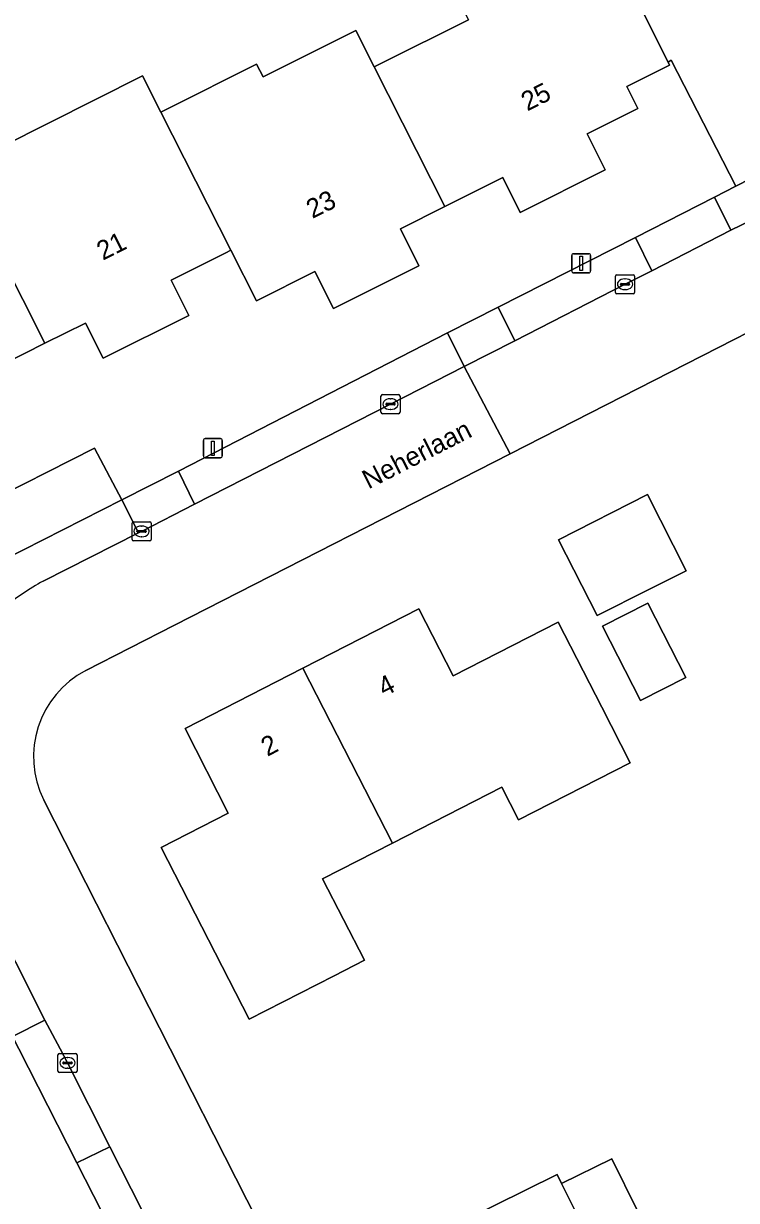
# Model space of a CAD drawing. Extents: x 162722 to 165104, y 384719 to 386284.
# Drawn here: x 163881 to 163918.3, y 384992.1 to 385053.7 of the extents above; entities that cross this region are included whole.
import ezdxf

# ---------------------------------------------------------------- set-up
doc = ezdxf.new("R2010")
doc.units = 0
for name, color, linetype in [('IMGEO_Erf', 7, 'Continuous'), ('IMGEO_Kolk', 7, 'Continuous'), ('IMGEO_Lichtmast', 7, 'Continuous'), ('IMGEO_Openbare_ruimte_label', 7, 'Continuous'), ('IMGEO_Pand', 7, 'Continuous'), ('IMGEO_Pand_nummerreeks', 7, 'Continuous'), ('IMGEO_Parkeervlak_open', 7, 'Continuous'), ('IMGEO_Rijbaan_lokaal_open', 7, 'Continuous'), ('IMGEO_Voetpad_open', 7, 'Continuous')]:
    doc.layers.add(name, color=color, linetype=linetype)

msp = doc.modelspace()

# ---------------------------------------------------------------- linework, layer by layer
at = {"layer": 'IMGEO_Erf'}
for points in [[(163877.48, 385046.068), (163882.27, 385048.47), (163887.208, 385050.946), (163888.164, 385049.056), (163888.505, 385049.227), (163893.173, 385051.566), (163893.51, 385050.895), (163898.369, 385053.331), (163899.337, 385051.416), (163899.686, 385051.591), (163904.266, 385053.887)], [(163866.282, 385022.121), (163884.686, 385031.448), (163886.115, 385028.743), (163889.079, 385030.256), (163903.179, 385037.492), (163905.823, 385038.833), (163913.007, 385042.493), (163917.153, 385044.605), (163918.27, 385045.174), (163914.888, 385051.766), (163914.717, 385051.672), (163914.793, 385051.52), (163912.557, 385050.399), (163913.134, 385049.248), (163910.484, 385047.92), (163911.431, 385046.031), (163906.98, 385043.8), (163906.066, 385045.623), (163903.035, 385044.103), (163900.705, 385042.935), (163901.671, 385041.008), (163897.2, 385038.766), (163896.226, 385040.709), (163893.162, 385039.173), (163891.824, 385041.818), (163891.559, 385041.685), (163888.696, 385040.249), (163889.62, 385038.406), (163885.137, 385036.159), (163884.212, 385038.005), (163882.094, 385036.943), (163878.866, 385035.325)], [(163933.196, 385044.82), (163918.183, 385037.151), (163906.449, 385031.154), (163888.884, 385022.178), (163884.226, 385019.805)], [(163883.755, 384994.016), (163880.721, 385000), (163880.397, 385000.638), (163874.468, 385012.289), (163872.821, 385015.517), (163871.523, 385018.049), (163838.691, 385001.291), (163859.479, 384960.25), (163871.364, 384937.05), (163900.699, 384951.83)], [(163882.032, 385013.018), (163888.642, 385000), (163909.281, 384959.35)], [(163902.401, 384957.384), (163895.784, 384970.396), (163894.321, 384973.234), (163891.551, 384978.734), (163889.865, 384982.049), (163883.755, 384994.016)]]:
    msp.add_lwpolyline(points, dxfattribs=at)
for points in [[(163911.011, 385022.68), (163908.99, 385026.657), (163913.644, 385029.022), (163915.67, 385025.034), (163913.707, 385024.042)], [(163896.634, 385008.896), (163898.816, 385004.632), (163897.235, 385003.823), (163892.784, 385001.545), (163888.179, 385010.541), (163891.692, 385012.339), (163889.426, 385016.765), (163895.599, 385019.925), (163901.666, 385023.031), (163903.463, 385019.523), (163908.97, 385022.342), (163911.248, 385017.892), (163912.739, 385014.98), (163906.891, 385011.987), (163906.016, 385013.697), (163900.288, 385010.766)], [(163913.272, 385018.245), (163911.294, 385022.137), (163913.669, 385023.337), (163915.647, 385019.445)], [(163911.349, 384988.529), (163904.023, 384986.91), (163902.431, 384990.1), (163902.388, 384990.186), (163908.918, 384993.403), (163909.148, 384992.941), (163911.782, 384994.239), (163913.125, 384991.512), (163910.505, 384990.221)]]:
    msp.add_lwpolyline(points, close=True, dxfattribs=at)
msp.add_arc((163886.597, 385015.29), 5.1, 117.70988, 206.4617, dxfattribs=at)
at = {"layer": 'IMGEO_Kolk'}
for p, q in [((163911.966, 385039.612), (163911.966, 385040.464)), ((163912.041, 385040.538), (163912.893, 385040.538)), ((163912.454, 385040.318), (163912.479, 385040.318)), ((163912.967, 385040.464), (163912.967, 385039.612)), ((163912.225, 385040.032), (163912.225, 385040.044)), ((163912.663, 385039.995), (163912.265, 385039.995)), ((163912.268, 385040.081), (163912.666, 385040.081)), ((163912.477, 385039.758), (163912.452, 385039.758)), ((163912.709, 385040.044), (163912.709, 385040.032)), ((163912.893, 385039.538), (163912.041, 385039.538)), ((163899.685, 385033.332), (163899.685, 385034.184)), ((163899.76, 385034.258), (163900.612, 385034.258)), ((163900.686, 385034.184), (163900.686, 385033.332)), ((163899.944, 385033.752), (163899.944, 385033.764)), ((163900.382, 385033.715), (163899.984, 385033.715)), ((163899.987, 385033.801), (163900.385, 385033.801)), ((163900.196, 385033.478), (163900.171, 385033.478)), ((163900.173, 385034.038), (163900.198, 385034.038)), ((163900.428, 385033.764), (163900.428, 385033.752)), ((163900.612, 385033.258), (163899.76, 385033.258)), ((163886.651, 385026.669), (163886.651, 385027.521)), ((163886.726, 385027.595), (163887.578, 385027.595)), ((163887.139, 385027.375), (163887.164, 385027.375)), ((163887.652, 385027.521), (163887.652, 385026.669)), ((163886.91, 385027.089), (163886.91, 385027.101)), ((163887.348, 385027.052), (163886.95, 385027.052)), ((163886.953, 385027.138), (163887.351, 385027.138)), ((163887.162, 385026.815), (163887.137, 385026.815)), ((163887.394, 385027.101), (163887.394, 385027.089)), ((163887.578, 385026.595), (163886.726, 385026.595)), ((163882.773, 384998.83), (163882.773, 384999.682)), ((163882.848, 384999.756), (163883.7, 384999.756)), ((163883.261, 384999.536), (163883.286, 384999.536)), ((163883.774, 384999.682), (163883.774, 384998.83)), ((163883.032, 384999.25), (163883.032, 384999.262)), ((163883.47, 384999.213), (163883.072, 384999.213)), ((163883.075, 384999.299), (163883.473, 384999.299)), ((163883.284, 384998.976), (163883.259, 384998.976)), ((163883.516, 384999.262), (163883.516, 384999.25)), ((163883.7, 384998.756), (163882.848, 384998.756))]:
    msp.add_line(p, q, dxfattribs=at)
for points in [[(163911.966, 385039.612), (163911.966, 385040.464)], [(163912.041, 385040.538), (163912.893, 385040.538)], [(163912.967, 385040.464), (163912.967, 385039.612)], [(163912.893, 385039.538), (163912.041, 385039.538)], [(163899.685, 385033.332), (163899.685, 385034.184)], [(163899.76, 385034.258), (163900.612, 385034.258)], [(163900.686, 385034.184), (163900.686, 385033.332)], [(163900.612, 385033.258), (163899.76, 385033.258)], [(163886.651, 385026.669), (163886.651, 385027.521)], [(163886.726, 385027.595), (163887.578, 385027.595)], [(163887.652, 385027.521), (163887.652, 385026.669)], [(163887.578, 385026.595), (163886.726, 385026.595)], [(163882.773, 384998.83), (163882.773, 384999.682)], [(163882.848, 384999.756), (163883.7, 384999.756)], [(163883.774, 384999.682), (163883.774, 384998.83)], [(163883.7, 384998.756), (163882.848, 384998.756)]]:
    msp.add_lwpolyline(points, dxfattribs=at)
for centre, radius, start, end in [((163912.043, 385040.462), 0.0765, 91.55205, 178.44795), ((163912.043, 385040.462), 0.0765, 91.55205, 178.44795), ((163912.891, 385040.462), 0.0765, 1.55205, 88.44795), ((163912.891, 385040.462), 0.0765, 1.55205, 88.44795), ((163912.043, 385039.614), 0.0765, 181.55205, 268.44795), ((163912.043, 385039.614), 0.0765, 181.55205, 268.44795), ((163912.265, 385040.041), 0.0403, 85.87752, 175.75265), ((163912.262, 385040.031), 0.0366, 178.93798, 274.71019), ((163912.666, 385040.038), 0.043, 264.86636, 352.45326), ((163912.67, 385040.043), 0.0386, 1.73085, 96.63898), ((163912.891, 385039.614), 0.0765, 271.55205, 358.44795), ((163912.891, 385039.614), 0.0765, 271.55205, 358.44795), ((163899.762, 385034.182), 0.0765, 91.55205, 178.44795), ((163899.762, 385034.182), 0.0765, 91.55205, 178.44795), ((163900.61, 385034.182), 0.0765, 1.55205, 88.44795), ((163900.61, 385034.182), 0.0765, 1.55205, 88.44795), ((163899.984, 385033.761), 0.0403, 85.87752, 175.75265), ((163899.981, 385033.751), 0.0366, 178.93798, 274.71019), ((163900.385, 385033.758), 0.043, 264.86636, 352.45326), ((163900.389, 385033.763), 0.0386, 1.73085, 96.63898), ((163899.762, 385033.334), 0.0765, 181.55205, 268.44795), ((163899.762, 385033.334), 0.0765, 181.55205, 268.44795), ((163900.61, 385033.334), 0.0765, 271.55205, 358.44795), ((163900.61, 385033.334), 0.0765, 271.55205, 358.44795), ((163886.728, 385027.519), 0.0765, 91.55205, 178.44795), ((163886.728, 385027.519), 0.0765, 91.55205, 178.44795), ((163887.576, 385027.519), 0.0765, 1.55205, 88.44795), ((163887.576, 385027.519), 0.0765, 1.55205, 88.44795), ((163886.728, 385026.671), 0.0765, 181.55205, 268.44795), ((163886.728, 385026.671), 0.0765, 181.55205, 268.44795), ((163886.95, 385027.098), 0.0403, 85.87752, 175.75265), ((163886.947, 385027.088), 0.0366, 178.93798, 274.71019), ((163887.351, 385027.095), 0.043, 264.86636, 352.45326), ((163887.355, 385027.1), 0.0386, 1.73085, 96.63898), ((163887.576, 385026.671), 0.0765, 271.55205, 358.44795), ((163887.576, 385026.671), 0.0765, 271.55205, 358.44795), ((163882.85, 384999.68), 0.0765, 91.55205, 178.44795), ((163882.85, 384999.68), 0.0765, 91.55205, 178.44795), ((163883.698, 384999.68), 0.0765, 1.55205, 88.44795), ((163883.698, 384999.68), 0.0765, 1.55205, 88.44795), ((163883.072, 384999.259), 0.0403, 85.87752, 175.75265), ((163883.069, 384999.249), 0.0366, 178.93798, 274.71019), ((163883.473, 384999.256), 0.043, 264.86636, 352.45326), ((163883.477, 384999.261), 0.0386, 1.73085, 96.63898), ((163882.85, 384998.832), 0.0765, 181.55205, 268.44795), ((163882.85, 384998.832), 0.0765, 181.55205, 268.44795), ((163883.698, 384998.832), 0.0765, 271.55205, 358.44795), ((163883.698, 384998.832), 0.0765, 271.55205, 358.44795)]:
    msp.add_arc(centre, radius, start, end, dxfattribs=at)
for centre, major_axis, ratio, start_param, end_param in [((163912.453, 385040.038), (-0.387, 0.002), 0.722429, 4.712389, 7.853982), ((163912.478, 385040.038), (-0.39, 0.002), 0.717154, 1.570796, 4.712389), ((163900.172, 385033.758), (-0.387, 0.002), 0.722429, 4.712389, 7.853982), ((163900.197, 385033.758), (-0.39, 0.002), 0.717154, 1.570796, 4.712389), ((163887.138, 385027.095), (-0.387, 0.002), 0.722429, 4.712389, 7.853982), ((163887.163, 385027.095), (-0.39, 0.002), 0.717154, 1.570796, 4.712389), ((163883.26, 384999.256), (-0.387, 0.002), 0.722429, 4.712389, 7.853982), ((163883.285, 384999.256), (-0.39, 0.002), 0.717154, 1.570796, 4.712389)]:
    msp.add_ellipse(centre, major_axis=major_axis, ratio=ratio, start_param=start_param, end_param=end_param, dxfattribs=at)
at = {"layer": 'IMGEO_Lichtmast'}
for p, q in [((163909.674, 385040.736), (163909.674, 385041.536)), ((163909.674, 385041.536), (163909.674, 385040.736)), ((163909.774, 385041.636), (163910.564, 385041.636)), ((163910.564, 385041.636), (163909.774, 385041.636)), ((163910.664, 385041.536), (163910.664, 385040.736)), ((163910.664, 385040.736), (163910.664, 385041.536)), ((163910.564, 385040.636), (163909.774, 385040.636)), ((163909.774, 385040.636), (163910.564, 385040.636)), ((163890.389, 385031.051), (163890.389, 385031.851)), ((163890.389, 385031.851), (163890.389, 385031.051)), ((163890.489, 385031.951), (163891.279, 385031.951)), ((163891.279, 385031.951), (163890.489, 385031.951)), ((163891.379, 385031.851), (163891.379, 385031.051)), ((163891.379, 385031.051), (163891.379, 385031.851)), ((163891.279, 385030.951), (163890.489, 385030.951)), ((163890.489, 385030.951), (163891.279, 385030.951))]:
    msp.add_line(p, q, dxfattribs=at)
for points in [[(163910.094, 385041.511), (163910.244, 385041.511), (163910.244, 385040.761), (163910.094, 385040.761), (163910.094, 385041.511)], [(163890.809, 385031.826), (163890.959, 385031.826), (163890.959, 385031.076), (163890.809, 385031.076), (163890.809, 385031.826)]]:
    msp.add_lwpolyline(points, dxfattribs=at)
for centre, start, end in [((163909.774, 385041.536), 90, 180), ((163909.774, 385041.536), 90, 180), ((163910.564, 385041.536), 0, 90), ((163910.564, 385041.536), 360, 90), ((163909.774, 385040.736), 180, 270), ((163909.774, 385040.736), 180, 270), ((163910.564, 385040.736), 270, 0), ((163910.564, 385040.736), 270, 0), ((163890.489, 385031.851), 90, 180), ((163890.489, 385031.851), 90, 180), ((163891.279, 385031.851), 0, 90), ((163891.279, 385031.851), 360, 90), ((163890.489, 385031.051), 180, 270), ((163890.489, 385031.051), 180, 270), ((163891.279, 385031.051), 270, 0), ((163891.279, 385031.051), 270, 0)]:
    msp.add_arc(centre, 0.1, start, end, dxfattribs=at)
at = {"layer": 'IMGEO_Pand'}
for points in [[(163914.793, 385051.52), (163914.717, 385051.672), (163910.795, 385059.494), (163908.558, 385058.376), (163904.089, 385056.136), (163903.329, 385055.755), (163904.266, 385053.887), (163899.686, 385051.591), (163899.337, 385051.416), (163903.035, 385044.103), (163906.066, 385045.623), (163906.98, 385043.8), (163911.431, 385046.031), (163910.484, 385047.92), (163913.134, 385049.248), (163912.557, 385050.399)], [(163899.337, 385051.416), (163898.369, 385053.331), (163893.51, 385050.895), (163893.173, 385051.566), (163888.505, 385049.227), (163888.164, 385049.056), (163891.824, 385041.818), (163893.162, 385039.173), (163896.226, 385040.709), (163897.2, 385038.766), (163901.671, 385041.008), (163900.705, 385042.935), (163903.035, 385044.103)], [(163888.164, 385049.056), (163887.208, 385050.946), (163882.27, 385048.47), (163877.48, 385046.068), (163882.094, 385036.943), (163884.212, 385038.005), (163885.137, 385036.159), (163889.62, 385038.406), (163888.696, 385040.249), (163891.559, 385041.685), (163891.824, 385041.818)], [(163877.48, 385046.068), (163877.043, 385045.849), (163875.979, 385047.973), (163871.554, 385045.755), (163872.606, 385043.657), (163867.535, 385041.115), (163868.454, 385039.298), (163872.158, 385031.973), (163874.387, 385033.091), (163875.336, 385031.198), (163879.81, 385033.441), (163878.866, 385035.325), (163882.094, 385036.943)], [(163913.707, 385024.042), (163915.67, 385025.034), (163913.644, 385029.022), (163908.99, 385026.657), (163911.011, 385022.68)], [(163900.288, 385010.766), (163906.016, 385013.697), (163906.891, 385011.987), (163912.739, 385014.98), (163911.248, 385017.892), (163908.97, 385022.342), (163903.463, 385019.523), (163901.666, 385023.031), (163895.599, 385019.925)], [(163911.294, 385022.137), (163913.272, 385018.245), (163915.647, 385019.445), (163913.669, 385023.337)], [(163895.599, 385019.925), (163889.426, 385016.765), (163891.692, 385012.339), (163888.179, 385010.541), (163892.784, 385001.545), (163897.235, 385003.823), (163898.816, 385004.632), (163896.634, 385008.896), (163900.288, 385010.766)], [(163911.782, 384994.239), (163909.148, 384992.941), (163910.505, 384990.221), (163913.125, 384991.512)], [(163910.505, 384990.221), (163909.148, 384992.941), (163908.918, 384993.403), (163902.388, 384990.186), (163902.431, 384990.1), (163904.023, 384986.91), (163911.349, 384988.529)]]:
    msp.add_lwpolyline(points, close=True, dxfattribs=at)
at = {"layer": 'IMGEO_Parkeervlak_open'}
for points in [[(163940.84, 385056.735), (163939.815, 385059.02), (163942.387, 385060.349), (163941.615, 385061.804), (163938.946, 385066.833), (163915.816, 385055.107), (163906.693, 385073.366), (163904.326, 385072.183), (163910.795, 385059.494), (163914.717, 385051.672), (163914.888, 385051.766), (163918.27, 385045.174)], [(163871.523, 385018.049), (163870.157, 385020.662), (163876.358, 385023.81), (163878.883, 385025.088), (163886.115, 385028.743), (163884.686, 385031.448), (163866.282, 385022.121), (163845.497, 385011.535), (163833.069, 385005.08), (163833.567, 385004.119), (163834.679, 385001.975), (163835.644, 385000.113), (163835.703, 385000), (163835.779, 384999.853), (163836.088, 385000), (163838.691, 385001.291)]]:
    msp.add_lwpolyline(points, close=True, dxfattribs=at)
at = {"layer": 'IMGEO_Rijbaan_lokaal_open'}
for points in [[(163930.938, 385049.477), (163919.081, 385043.393), (163918.015, 385042.864), (163913.875, 385040.737), (163912.467, 385040.038), (163906.703, 385037.074), (163904.05, 385035.721), (163906.449, 385031.154), (163918.183, 385037.151), (163933.196, 385044.82)], [(163906.449, 385031.154), (163904.05, 385035.721), (163900.186, 385033.758), (163889.929, 385028.512), (163887.152, 385027.095), (163886.993, 385027.017), (163882.003, 385024.49)], [(163884.226, 385019.805), (163888.884, 385022.178), (163906.449, 385031.154)], [(163909.281, 384959.35), (163888.642, 385000), (163882.032, 385013.018)], [(163877.442, 385010.694), (163882.092, 385001.49), (163882.88, 385000), (163883.274, 384999.256), (163885.492, 384994.862), (163889.383, 384987.203), (163891.565, 384982.927), (163893.232, 384979.573), (163896.087, 384974.126), (163897.506, 384971.232), (163902.857, 384960.738), (163904.368, 384957.652)]]:
    msp.add_lwpolyline(points, dxfattribs=at)
for centre, radius, start, end in [((163888.731, 385012.238), 13.978, 118.77091, 129.18544), ((163886.597, 385015.29), 5.1, 117.70988, 206.4617)]:
    msp.add_arc(centre, radius, start, end, dxfattribs=at)
at = {"layer": 'IMGEO_Voetpad_open'}
for points in [[(163944.156, 385045.818), (163947.095, 385039.996), (163949.459, 385035.377), (163951.165, 385036.245), (163941.773, 385054.884), (163940.84, 385056.735), (163918.27, 385045.174), (163917.153, 385044.605), (163918.015, 385042.864), (163919.081, 385043.393), (163918.849, 385043.836), (163930.722, 385049.928)], [(163882.003, 385024.49), (163886.993, 385027.017), (163886.115, 385028.743), (163878.883, 385025.088), (163879.463, 385023.909), (163879.899, 385023.072)], [(163876.574, 385013.362), (163875.723, 385012.921), (163874.468, 385012.289), (163880.397, 385000.638), (163882.092, 385001.49), (163877.442, 385010.694)]]:
    msp.add_lwpolyline(points, dxfattribs=at)
for points in [[(163913.007, 385042.493), (163913.875, 385040.737), (163918.015, 385042.864), (163917.153, 385044.605)], [(163906.703, 385037.074), (163912.467, 385040.038), (163913.875, 385040.737), (163913.007, 385042.493), (163905.823, 385038.833)], [(163904.05, 385035.721), (163906.703, 385037.074), (163905.823, 385038.833), (163903.179, 385037.492)], [(163889.929, 385028.512), (163900.186, 385033.758), (163904.05, 385035.721), (163903.179, 385037.492), (163889.079, 385030.256)], [(163886.993, 385027.017), (163887.152, 385027.095), (163889.929, 385028.512), (163889.079, 385030.256), (163886.115, 385028.743)], [(163885.492, 384994.862), (163883.274, 384999.256), (163882.88, 385000), (163882.092, 385001.49), (163880.397, 385000.638), (163880.721, 385000), (163883.755, 384994.016)], [(163891.565, 384982.927), (163889.383, 384987.203), (163885.492, 384994.862), (163883.755, 384994.016), (163889.865, 384982.049)]]:
    msp.add_lwpolyline(points, close=True, dxfattribs=at)
msp.add_arc((163888.731, 385012.238), 13.978, 118.77091, 129.18544, dxfattribs=at)

# ---------------------------------------------------------------- texts
at = {"layer": 'IMGEO_Openbare_ruimte_label'}
msp.add_text('Neherlaan', height=1, rotation=27.00065, dxfattribs=at).set_placement((163899.033, 385029.287))
at = {"layer": 'IMGEO_Pand_nummerreeks'}
for s, rotation, p in [('25', 26.63108, (163907.351, 385049.086)), ('23', 26.53941, (163896.096, 385043.455)), ('21', 26.72275, (163885.123, 385041.265)), ('4', 27.10918, (163899.855, 385018.419)), ('2', 27.10918, (163893.734, 385015.285))]:
    msp.add_text(s, height=1, rotation=rotation, dxfattribs=at).set_placement(p)

doc.saveas('drawing.dxf')
